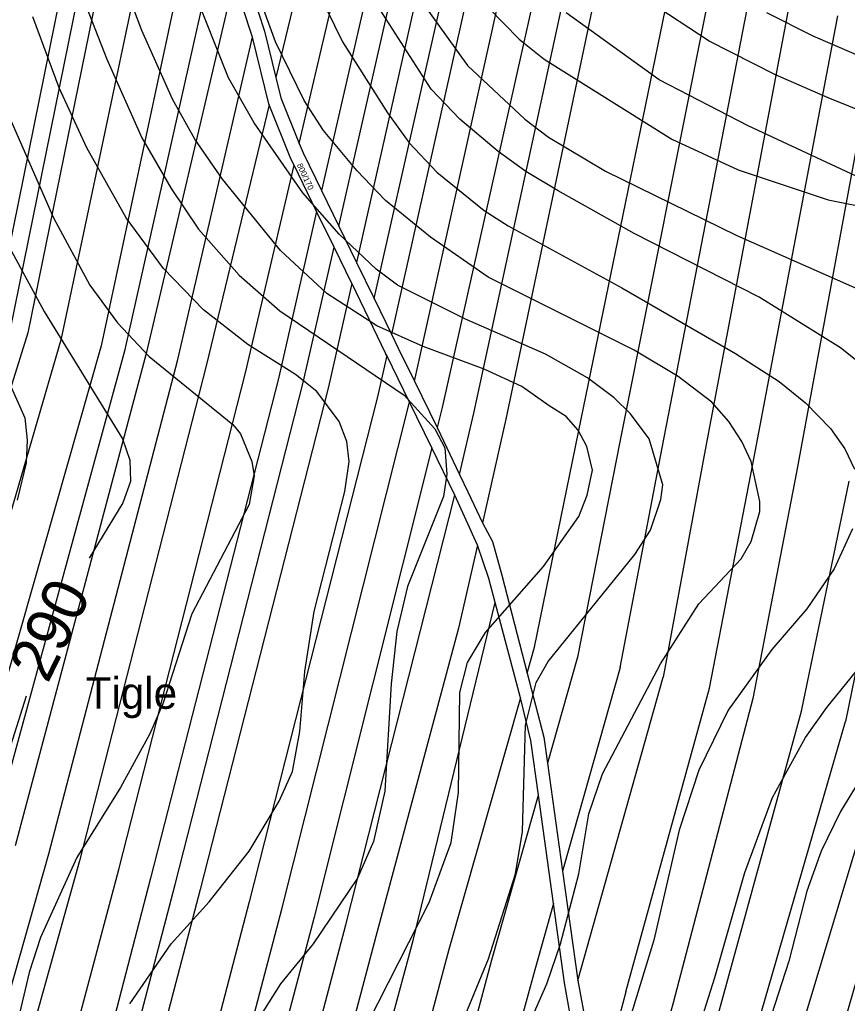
# Model space of a CAD drawing. Extents: x -555860 to -552701, y -1187050 to -1182291.
# Drawn here: x -554170.8 to -553987.2, y -1186323.8 to -1186105.5 of the extents above; entities that cross this region are included whole.
import ezdxf

# ---------------------------------------------------------------- set-up
doc = ezdxf.new("R2010")
doc.units = 0
for name, color, linetype in [('LEG_2b', 7, 'Continuous'), ('Level 40', 7, 'Continuous'), ('Level 41', 7, 'Continuous'), ('navrh_BV', 7, 'Continuous'), ('Parcelní čísla', 7, 'Continuous')]:
    doc.layers.add(name, color=color, linetype=linetype)

msp = doc.modelspace()

# ---------------------------------------------------------------- linework, layer by layer
at = {"layer": 'Level 40'}
for points in [[(-554074.52, -1186332.8), (-554066.76, -1186313.94), (-554060.8, -1186295.09), (-554059.27, -1186285.66), (-554058.58, -1186262.09), (-554056.22, -1186252.66), (-554053.58, -1186247.94), (-554034.31, -1186224.23), (-554030.84, -1186218.82), (-554028.58, -1186212), (-554028.09, -1186208.78), (-554031.12, -1186198.58), (-554035.28, -1186193.03), (-554038.89, -1186189.43), (-554044.85, -1186184.99), (-554054.14, -1186179.72), (-554071.89, -1186171.96), (-554087, -1186164.47), (-554091.72, -1186160.87), (-554099.9, -1186153.1), (-554107.94, -1186143.95), (-554118.75, -1186128.42), (-554124.44, -1186118.44), (-554132.34, -1186098.47)], [(-554070.22, -1186099.3), (-554059.96, -1186109.84), (-554054.42, -1186114.28), (-554026.13, -1186132.03), (-554011.43, -1186138.82), (-553991.47, -1186145.48), (-553971.5, -1186149.5), (-553951.53, -1186154.9), (-553946.54, -1186157.68), (-553941.83, -1186161.56), (-553936.7, -1186168.22), (-553933.92, -1186176.67), (-553933.51, -1186181.67), (-553935.59, -1186201.63), (-553936.56, -1186226.59), (-553938.22, -1186236.57), (-553941.83, -1186246.56), (-553961.38, -1186273.73), (-553969.56, -1186286.21), (-553978.99, -1186303.13), (-553985.23, -1186318.94), (-553994.38, -1186350.55)], [(-554270.17, -1186121.22), (-554237.17, -1186120.24), (-554218.31, -1186116.5), (-554206.48, -1186115.89), (-554200.87, -1186118.09), (-554190.86, -1186125.79), (-554186.7, -1186130.92), (-554165.34, -1186170.3), (-554148.01, -1186198.58), (-554146.35, -1186203.3), (-554146.21, -1186208.01), (-554147.87, -1186212.73), (-554155.39, -1186225.02)], [(-554169.34, -1186255.65), (-554174.49, -1186272.07), (-554185.72, -1186305.07), (-554188.36, -1186314.5), (-554190.99, -1186328.64), (-554191.69, -1186352.49), (-554189.89, -1186367.47), (-554186.56, -1186382.44), (-554172.42, -1186422.32), (-554171.12, -1186431.09), (-554167.98, -1186447.05), (-554166.18, -1186460.36), (-554164.37, -1186469.24), (-554158.96, -1186486.99), (-554155.36, -1186495.86), (-554150.78, -1186504.74), (-554132.34, -1186533.72), (-554129.43, -1186539.68), (-554125.55, -1186552.99), (-554123.74, -1186561.86), (-554123.74, -1186575.17), (-554127.21, -1186601.8), (-554132.2, -1186632.86)]]:
    msp.add_lwpolyline(points, dxfattribs=at)
at = {"layer": 'Level 41'}
for points in [[(-554058.71, -1186330.58), (-554053.86, -1186319.49), (-554050.81, -1186310.62), (-554046.79, -1186295.09), (-554044.57, -1186281.78), (-554041.52, -1186272.9), (-554028.63, -1186248.5), (-554020.17, -1186235.19), (-554010.74, -1186225.2), (-554008.52, -1186221.32), (-554006.58, -1186214.67), (-554006.58, -1186212.45), (-554008.52, -1186203.57), (-554010.6, -1186199.14), (-554013.51, -1186194.7), (-554017.26, -1186190.4), (-554024.74, -1186184.72), (-554034.45, -1186178.89), (-554066.9, -1186162.67), (-554079.65, -1186153.79), (-554089.64, -1186145.61), (-554096.01, -1186138.96), (-554103.36, -1186130.08), (-554107.66, -1186123.43), (-554114.04, -1186110.4), (-554121.25, -1186090.43)], [(-554156.61, -1186100.97), (-554151.48, -1186114.28), (-554143.71, -1186131.75), (-554137.2, -1186142.98), (-554131.09, -1186151.99), (-554122.08, -1186162.25), (-554113.07, -1186170.16), (-554085.48, -1186188.88), (-554078.68, -1186196.36), (-554076.46, -1186200.52), (-554076.05, -1186206.35), (-554076.74, -1186211.34), (-554084.78, -1186231.3), (-554087.14, -1186241.29), (-554088.39, -1186252.93), (-554089.78, -1186276.78), (-554092.27, -1186287.88), (-554095.88, -1186296.06), (-554105.72, -1186310.61), (-554112.93, -1186319.49), (-554118.61, -1186328.5)], [(-554093.52, -1186328.09), (-554079.93, -1186301.46), (-554075.08, -1186288.15), (-554073.41, -1186277.06), (-554073.14, -1186254.88), (-554071.47, -1186248.22), (-554067.45, -1186241.56), (-554054.56, -1186226.87), (-554046.79, -1186215.78), (-554044.92, -1186211.01), (-554043.74, -1186205.51), (-554044.99, -1186200.25), (-554046.9, -1186196.65), (-554049.56, -1186193.59), (-554053.33, -1186191.21), (-554059.41, -1186186.93), (-554067.73, -1186183.05), (-554081.32, -1186178.06), (-554091.58, -1186173.48), (-554102.67, -1186166.27), (-554112.93, -1186156.71), (-554125.82, -1186140.9), (-554131.93, -1186132.03), (-554136.92, -1186123.15), (-554143.71, -1186107.9), (-554147.04, -1186099.03)], [(-554104.61, -1186099.3), (-554099.2, -1186110.4), (-554089.22, -1186126.2), (-554084.37, -1186132.86), (-554078.27, -1186139.38), (-554067.73, -1186147.83), (-554062.46, -1186151.3), (-554037.22, -1186165.03), (-554011.99, -1186179.58), (-554002.28, -1186185.82), (-553996.46, -1186190.54), (-553990.91, -1186196.22), (-553987.72, -1186200.8), (-553985.64, -1186205.24)], [(-554082.56, -1186100.13), (-554071.47, -1186115.67), (-554058.71, -1186127.59), (-554053.45, -1186131.61), (-554040.83, -1186139.1), (-554011.71, -1186153.38), (-553976.77, -1186168.91), (-553970.95, -1186172.24), (-553963.18, -1186178.75), (-553959.57, -1186183.05), (-553956.94, -1186187.77), (-553954.58, -1186194.42), (-553953.34, -1186205.52), (-553954.03, -1186221.04), (-553956.25, -1186229.92), (-553960.27, -1186238.79), (-553968.03, -1186252.1), (-553985.23, -1186275.54), (-553988.69, -1186281.22), (-553992.99, -1186290.09), (-553996.18, -1186298.97), (-554000.2, -1186314.5), (-554009.49, -1186343.34)], [(-554025.02, -1186344.73), (-554016.56, -1186318.1), (-554009.91, -1186294.81), (-554003.81, -1186278.17), (-553996.46, -1186264.86), (-553991.74, -1186258.2), (-553980.93, -1186244.89), (-553974.83, -1186234.91), (-553971.78, -1186228.25), (-553969, -1186218.27), (-553968.45, -1186211.62), (-553969, -1186204.96), (-553972.47, -1186194.98), (-553974.55, -1186191.65), (-553980.37, -1186184.99), (-553988.69, -1186178.34), (-554006.72, -1186167.11), (-554034.45, -1186152.96), (-554051.37, -1186143.53), (-554058.53, -1186139.23), (-554064.68, -1186134.8), (-554073.14, -1186127.59), (-554079.51, -1186120.93), (-554092.13, -1186101.24)], [(-553977.34, -1186128.59), (-553991.47, -1186122.87), (-554003.11, -1186117.74), (-554017.81, -1186110.26), (-554031.4, -1186101.38)], [(-554146.35, -1186323.93), (-554137.2, -1186310.62), (-554128.74, -1186301.32), (-554119.86, -1186290.09), (-554113.21, -1186279), (-554110.3, -1186272.35), (-554108.63, -1186263.47), (-554107.52, -1186250.16), (-554105.44, -1186236.85), (-554098.65, -1186210.23), (-554097.68, -1186203.57), (-554098.23, -1186199.14), (-554099.9, -1186194.7), (-554104.89, -1186188.04), (-554109.6, -1186184.3), (-554120.14, -1186177.64), (-554129.98, -1186169.88), (-554138.86, -1186160.73), (-554147.18, -1186149.5), (-554155.91, -1186133.97), (-554162.02, -1186120.66), (-554167.84, -1186104.85)], [(-553982.04, -1186141.73), (-554009.21, -1186129.11), (-554028.9, -1186118.85), (-554049.56, -1186104.02)], [(-553873.05, -1186106.37), (-553885.53, -1186109.56), (-553905.5, -1186116.5), (-553927.96, -1186121.9), (-553940.44, -1186123.43), (-553951.53, -1186122.74), (-553962.63, -1186120.93), (-553978.16, -1186116.36), (-553994.8, -1186109.15), (-554005.06, -1186104.02)], [(-554173.52, -1186126.2), (-554163.26, -1186149.5), (-554155.22, -1186164.47), (-554149.12, -1186172.79), (-554142.05, -1186180.28), (-554123.47, -1186195.39), (-554121.8, -1186197.47), (-554119.31, -1186203.57), (-554118.75, -1186206.76), (-554119.86, -1186213.14), (-554132.62, -1186237.41), (-554139, -1186257.37), (-554141.91, -1186264.03), (-554148.43, -1186275.95), (-554158.13, -1186291.48), (-554166.17, -1186309.23), (-554168.67, -1186317), (-554171.44, -1186328.64)], [(-554172.97, -1186186.38), (-554169.64, -1186193.87), (-554169.09, -1186198.86), (-554169.36, -1186203.85), (-554171.31, -1186212.17)], [(-553986.06, -1186218.55), (-553990.08, -1186227.42), (-553996.18, -1186236.3), (-554003.95, -1186245.31), (-554013.65, -1186258.76), (-554020.17, -1186272.07), (-554024.47, -1186285.38), (-554030.15, -1186309.78), (-554038.89, -1186338.62)]]:
    msp.add_lwpolyline(points, dxfattribs=at)
at = {"layer": 'navrh_BV'}
for p, q in [((-554156.19, -1186072.49), (-554176.69, -1186173.55)), ((-554172.84, -1186174.17), (-554152.38, -1186073.22)), ((-554148.45, -1186073.97), (-554168.99, -1186175.01)), ((-554161.54, -1186176.3), (-554140.24, -1186075.52)), ((-554105.23, -1186082.33), (-554113.94, -1186118.31)), ((-554108.76, -1186132.96), (-554097.2, -1186083.65)), ((-554132.74, -1186084.09), (-554152.69, -1186177.9)), ((-554090.46, -1186085.03), (-554103.84, -1186143.43)), ((-554099.99, -1186151.34), (-554085.2, -1186086.16)), ((-554079.83, -1186087.23), (-554096.07, -1186159.41)), ((-554092.18, -1186167.43), (-554074.31, -1186088.43)), ((-554069.18, -1186089.55), (-554088.32, -1186175.35)), ((-554147.36, -1186178.75), (-554127.91, -1186091.97)), ((-554083.23, -1186185.71), (-554062.2, -1186090.83)), ((-554054.85, -1186092.08), (-554077.1, -1186191.61)), ((-554070.07, -1186192.86), (-554048.53, -1186093.38)), ((-554042, -1186094.62), (-554062.94, -1186194.2)), ((-554123.76, -1186098.73), (-554142.76, -1186179.64)), ((-554046.85, -1186197.08), (-554026.39, -1186097.63)), ((-554017.74, -1186099.3), (-554037.56, -1186198.87)), ((-554028.28, -1186200.56), (-554008.99, -1186100.83)), ((-554119.15, -1186109.36), (-554121.36, -1186102.64)), ((-554000.14, -1186102.59), (-554018.98, -1186202.17)), ((-554117.85, -1186103.8), (-554116.46, -1186108.03)), ((-554008.14, -1186204.15), (-553989.31, -1186104.65)), ((-553980.16, -1186106.41), (-553998.5, -1186205.93)), ((-554135.68, -1186180.96), (-554119.15, -1186109.36)), ((-554115.51, -1186124.19), (-554119.15, -1186109.36)), ((-554116.46, -1186108.03), (-554113.94, -1186118.31)), ((-554113.94, -1186118.31), (-554112.82, -1186122.86)), ((-554112.82, -1186122.86), (-554108.76, -1186132.96)), ((-554115.42, -1186124.43), (-554129.36, -1186182.04)), ((-554115.42, -1186124.43), (-554115.51, -1186124.19)), ((-554110.61, -1186136.38), (-554115.42, -1186124.43)), ((-554108.76, -1186132.96), (-554107.92, -1186135.05)), ((-554107.92, -1186135.05), (-554103.84, -1186143.43)), ((-554120.69, -1186183.88), (-554109.9, -1186137.83)), ((-554109.9, -1186137.83), (-554110.61, -1186136.38)), ((-554104.91, -1186148.1), (-554109.9, -1186137.83)), ((-554103.84, -1186143.43), (-554099.99, -1186151.34)), ((-554104.91, -1186148.1), (-554113.4, -1186185.16)), ((-554101.06, -1186156.02), (-554104.91, -1186148.1)), ((-554099.99, -1186151.34), (-554096.07, -1186159.41)), ((-554107.87, -1186186.05), (-554101.06, -1186156.02)), ((-554097.13, -1186164.1), (-554101.06, -1186156.02)), ((-554096.07, -1186159.41), (-554092.18, -1186167.43)), ((-554097.13, -1186164.1), (-554102.29, -1186187.02)), ((-554097.13, -1186164.1), (-554089.61, -1186179.57)), ((-554092.18, -1186167.43), (-554088.32, -1186175.35)), ((-554168.99, -1186175.01), (-554202.28, -1186281.61)), ((-554088.32, -1186175.35), (-554086.92, -1186178.24)), ((-554192.85, -1186283.85), (-554161.54, -1186176.3)), ((-554152.69, -1186177.9), (-554183.53, -1186286.11)), ((-554177.18, -1186287.71), (-554147.36, -1186178.75)), ((-554142.76, -1186179.64), (-554171.82, -1186288.87)), ((-554089.37, -1186180.06), (-554089.61, -1186179.57)), ((-554086.92, -1186178.24), (-554083.23, -1186185.71)), ((-554164.33, -1186290.67), (-554135.68, -1186180.96)), ((-554089.37, -1186180.06), (-554091.41, -1186189.21)), ((-554084.28, -1186190.43), (-554089.37, -1186180.06)), ((-554129.36, -1186182.04), (-554157.49, -1186292.18)), ((-554148.82, -1186294.13), (-554120.69, -1186183.88)), ((-554113.4, -1186185.16), (-554141.74, -1186296.02)), ((-554136.27, -1186297.45), (-554107.87, -1186186.05)), ((-554083.23, -1186185.71), (-554081.57, -1186189.08)), ((-554102.29, -1186187.02), (-554130.74, -1186298.6)), ((-554091.41, -1186189.21), (-554119.88, -1186301.33)), ((-554112.63, -1186302.93), (-554084.28, -1186190.43)), ((-554079.35, -1186200.57), (-554084.28, -1186190.43)), ((-554081.57, -1186189.08), (-554078.21, -1186196.05)), ((-554077.1, -1186191.61), (-554078.21, -1186196.05)), ((-554073.21, -1186206.45), (-554070.07, -1186192.86)), ((-554062.94, -1186194.2), (-554068.15, -1186217.22)), ((-554078.21, -1186196.05), (-554073.21, -1186206.45)), ((-554056.56, -1186244.79), (-554046.85, -1186197.08)), ((-554037.56, -1186198.87), (-554047.07, -1186247.03)), ((-554079.35, -1186200.57), (-554105.46, -1186304.68)), ((-554074.27, -1186211.02), (-554079.35, -1186200.57)), ((-554037.61, -1186249.31), (-554028.28, -1186200.56)), ((-554018.98, -1186202.17), (-554028.07, -1186251.43)), ((-554017.77, -1186253.91), (-554008.14, -1186204.15)), ((-553998.5, -1186205.93), (-554008.18, -1186256.18)), ((-554073.21, -1186206.45), (-554071.37, -1186210.28)), ((-553997.33, -1186258.97), (-553986.77, -1186207.97)), ((-554071.37, -1186210.28), (-554068.15, -1186217.22)), ((-553977.1, -1186209.64), (-553987.63, -1186261.31)), ((-554098.44, -1186306.44), (-554074.27, -1186211.02)), ((-554069.21, -1186222.14), (-554074.27, -1186211.02)), ((-554068.15, -1186217.22), (-554065.91, -1186221.3)), ((-554069.21, -1186222.14), (-554073.42, -1186240.58)), ((-554066.7, -1186229.52), (-554069.21, -1186222.14)), ((-554065.91, -1186221.3), (-554063.8, -1186228.78)), ((-554065.28, -1186234.87), (-554066.7, -1186229.52)), ((-554063.8, -1186228.78), (-554058.2, -1186250.55)), ((-554083.53, -1186309.88), (-554065.28, -1186234.87)), ((-554059.69, -1186256), (-554065.28, -1186234.87)), ((-554073.42, -1186240.58), (-554091.48, -1186307.91)), ((-554058.2, -1186250.55), (-554056.56, -1186244.79)), ((-554047.07, -1186247.03), (-554053.7, -1186270.5)), ((-554037.61, -1186249.31), (-554050.35, -1186294.49)), ((-554058.2, -1186250.55), (-554054.5, -1186264.79)), ((-554046.95, -1186318.75), (-554028.07, -1186251.43)), ((-554036.31, -1186321.25), (-554017.77, -1186253.91)), ((-554059.69, -1186256), (-554075.59, -1186311.85)), ((-554057.4, -1186265.53), (-554059.69, -1186256)), ((-554008.18, -1186256.18), (-554025.84, -1186323.75)), ((-554015.8, -1186326.06), (-553997.33, -1186258.97)), ((-554007, -1186328.21), (-553987.63, -1186261.31)), ((-554054.5, -1186264.79), (-554053.7, -1186270.5)), ((-553977.69, -1186263.83), (-553997.72, -1186330.44)), ((-554055.72, -1186277.65), (-554057.4, -1186265.53)), ((-554053.7, -1186270.5), (-554050.35, -1186294.49)), ((-554066.02, -1186314.17), (-554055.72, -1186277.65)), ((-554052.37, -1186301.66), (-554055.72, -1186277.65)), ((-554194.32, -1186396.76), (-554164.33, -1186290.67)), ((-554157.49, -1186292.18), (-554187.3, -1186398.87)), ((-554177.36, -1186401.44), (-554148.82, -1186294.13)), ((-554050.35, -1186294.49), (-554046.95, -1186318.75)), ((-554141.74, -1186296.02), (-554169.84, -1186403.58)), ((-554164.47, -1186405.06), (-554136.27, -1186297.45)), ((-554130.74, -1186298.6), (-554159.03, -1186406.52)), ((-554119.88, -1186301.33), (-554148.18, -1186409.61)), ((-554052.37, -1186301.66), (-554056.52, -1186316.39)), ((-554049.92, -1186319.25), (-554052.37, -1186301.66)), ((-554141.08, -1186411.53), (-554112.63, -1186302.93)), ((-554105.46, -1186304.68), (-554134.07, -1186413.52)), ((-554127.34, -1186415.39), (-554098.44, -1186306.44)), ((-554091.48, -1186307.91), (-554120.64, -1186417.27)), ((-554112.76, -1186419.61), (-554083.53, -1186309.88)), ((-554075.59, -1186311.85), (-554104.87, -1186421.96)), ((-554095.62, -1186424.53), (-554066.02, -1186314.17)), ((-554056.52, -1186316.39), (-554086.59, -1186427)), ((-554048.8, -1186325.49), (-554049.92, -1186319.25)), ((-554046.95, -1186318.75), (-554043.89, -1186335.95)), ((-554036.31, -1186321.25), (-554042.72, -1186344.98)), ((-554025.84, -1186323.75), (-554038.45, -1186368.35))]:
    msp.add_line(p, q, dxfattribs=at)

# ---------------------------------------------------------------- texts
at = {"layer": 'LEG_2b'}
msp.add_text('800/170', height=1.3, rotation=295, dxfattribs=at).set_placement((-554109.33, -1186137.77))
at = {"layer": 'Level 40'}
msp.add_text('290', height=10, rotation=64.0744, dxfattribs=at).set_placement((-554164.57, -1186253.06))
at = {"layer": 'Parcelní čísla'}
msp.add_text('Tigle', height=7, dxfattribs=at).set_placement((-554156.15, -1186258.46))

doc.saveas('drawing.dxf')
